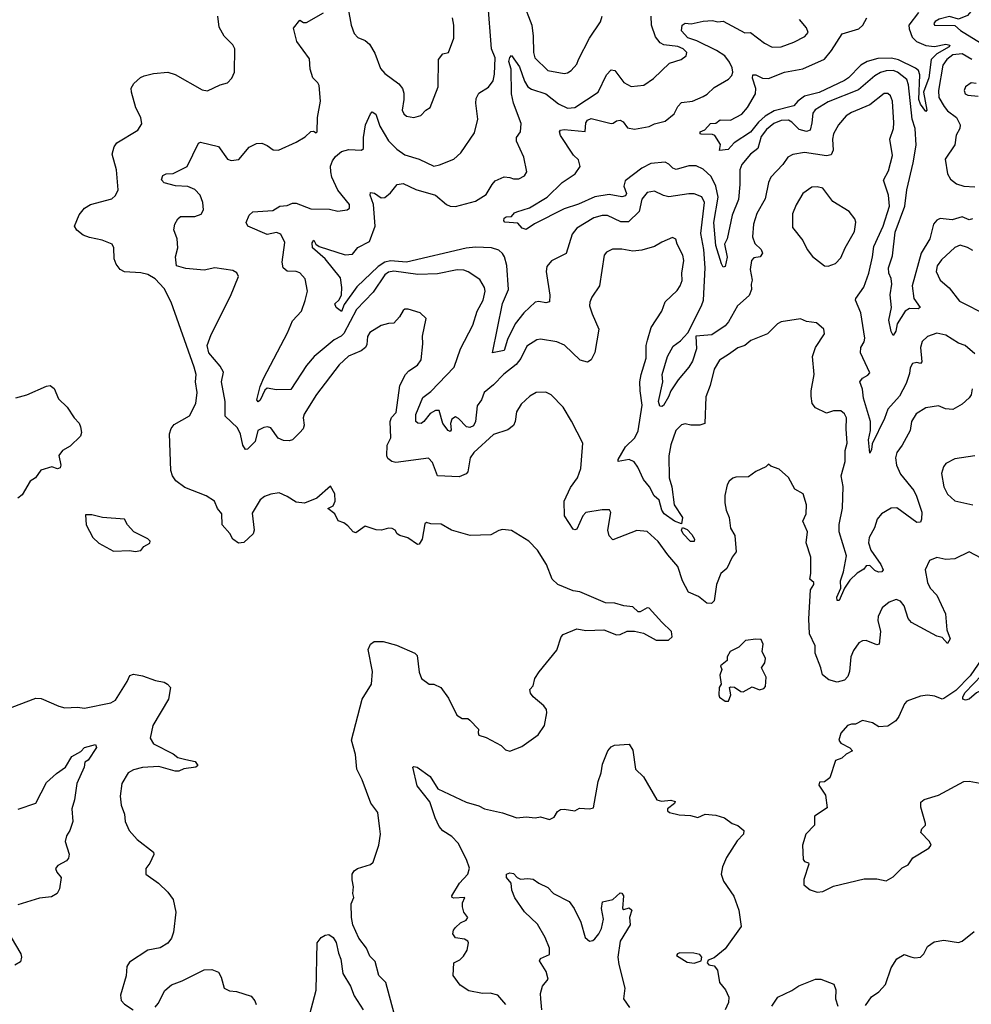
# Model space of a CAD drawing. Extents: x 1552033 to 1694788, y 811965 to 917215.
# Tile 499 of 632: x 1659666 to 1664926, y 879775 to 885215. Entities that reach past the tile are written whole.
import ezdxf

# ---------------------------------------------------------------- set-up
doc = ezdxf.new("R2010")
doc.units = 0

msp = doc.modelspace()

# ---------------------------------------------------------------- linework, layer by layer
at = {"layer": '0CON20XD'}
for points in [[(1661385.2, 884375.2), (1661384.3, 884405.7), (1661395, 884435.6), (1661411.1, 884458.9), (1661445, 884486.4), (1661485, 884497.9), (1661555, 884494.4), (1661566.6, 884503.4), (1661567.1, 884565), (1661577.5, 884635), (1661604.4, 884695.6), (1661615, 884706.2), (1661635, 884694), (1661656.9, 884626.9), (1661705.5, 884545.5), (1661750.1, 884500.1), (1661795, 884469.6), (1661875, 884445.6), (1661955, 884406.7), (1661987.2, 884412.8), (1662065, 884444), (1662105, 884480), (1662180.2, 884589.8), (1662198.5, 884665), (1662187.5, 884755), (1662189.8, 884780.2), (1662205, 884809.2), (1662257.4, 884842.6), (1662282.6, 884877.4), (1662291.1, 884915), (1662293.5, 885005), (1662273.5, 885055), (1662254.6, 885315.4)], [(1662446.8, 885315), (1662497.2, 885185), (1662504.8, 885125), (1662505.4, 885035), (1662514.1, 885004.1), (1662585.4, 884935.4), (1662675, 884917.8), (1662695, 884921.9), (1662714.2, 884935), (1662745, 884969.2), (1662755.3, 884994.7), (1662815, 885112.5), (1662876.1, 885203.9), (1662885.6, 885235)], [(1664960.4, 885305), (1664905, 885239.2), (1664855, 885217.8), (1664805, 885233.3), (1664748.3, 885218.3), (1664726.7, 885205), (1664720, 885195), (1664722.5, 885185), (1664835, 885184.2), (1664865.8, 885155), (1664977.7, 885087.7)], [(1661736.2, 879725), (1661690, 879895), (1661650.9, 879935), (1661631.3, 880011.3), (1661601.5, 880041.5), (1661584, 880085), (1661540.9, 880140.9), (1661507.5, 880215), (1661500, 880255), (1661498.8, 880331.2), (1661513.8, 880365), (1661507.3, 880387.3), (1661511.9, 880425), (1661503.4, 880463.4), (1661504, 880495), (1661515, 880512.7), (1661533.3, 880525), (1661605, 880548.6), (1661619.7, 880560.3), (1661652, 880655), (1661660, 880715), (1661656.7, 880745), (1661646.7, 880835), (1661607.3, 880887.3), (1661560, 881015), (1661529.2, 881075), (1661522.5, 881155), (1661500, 881235), (1661558.3, 881461.7), (1661610, 881545), (1661616.4, 881613.6), (1661592, 881735), (1661606.2, 881765), (1661625, 881780), (1661675, 881780), (1661748.7, 881758.7), (1661851.2, 881715), (1661862.5, 881702.5), (1661875, 881610), (1661886.7, 881575), (1661930, 881545), (1661955, 881543.3), (1661993.3, 881525), (1662036.6, 881466.6), (1662083.4, 881373.4), (1662112.5, 881355), (1662144.2, 881354.2), (1662155, 881346), (1662202.5, 881295), (1662200, 881275), (1662205, 881262.5), (1662245, 881250), (1662327.5, 881205), (1662351.7, 881181.7), (1662375, 881173.3), (1662441.2, 881198.8), (1662531.2, 881265), (1662566.4, 881315), (1662579.4, 881385), (1662577.5, 881405), (1662563.8, 881425), (1662504, 881475), (1662488.8, 881495), (1662486.7, 881515), (1662503.8, 881535), (1662514, 881575), (1662537, 881613), (1662635, 881732.5), (1662660, 881805), (1662670.7, 881819.3), (1662745, 881850), (1662795, 881841.2), (1662895, 881844), (1662965, 881816.2), (1662985, 881818.8), (1663023.9, 881836.1), (1663065, 881837.5), (1663115, 881826.7), (1663185, 881787.5), (1663253, 881787), (1663273.3, 881805), (1663270, 881835), (1663215, 881886.2), (1663145, 881963.8), (1663135, 881966.2), (1663096.6, 881943.4), (1663085, 881944.3), (1663055, 881971.4), (1663005, 881976), (1662955, 881991.2), (1662905, 881993.3), (1662762.5, 882055), (1662725, 882060), (1662640, 882095), (1662610, 882125), (1662578, 882205), (1662528, 882285), (1662480, 882335), (1662385, 882392.5), (1662335, 882398), (1662315, 882393.3), (1662271.2, 882368.8), (1662155.6, 882365.6), (1662053.8, 882395), (1661995, 882427.5), (1661939.3, 882429.3), (1661915, 882436.7), (1661905, 882430), (1661890, 882345), (1661875, 882317.5), (1661865, 882316.7), (1661811.7, 882351.7), (1661767.5, 882365), (1661753.3, 882375), (1661742.5, 882395), (1661725, 882403.8), (1661705, 882406), (1661665.8, 882395.8), (1661637.5, 882397.5), (1661576.4, 882416.4), (1661525, 882380), (1661510, 882385), (1661479.5, 882419.5), (1661457.5, 882435), (1661425.8, 882445.8), (1661407.5, 882485), (1661370, 882515), (1661399.7, 882530.3), (1661410, 882555), (1661408.8, 882595), (1661385, 882637.5), (1661308.3, 882571.7), (1661240, 882545), (1661195, 882549.2), (1661145, 882581.2), (1661100.7, 882600.7), (1661055, 882593.8), (1661019.3, 882580.7), (1660995, 882562.5), (1660951.1, 882488.9), (1660961.4, 882395), (1660957.5, 882375), (1660905, 882327.1), (1660875, 882322.9), (1660844.6, 882344.6), (1660827.1, 882377.1), (1660785.5, 882425), (1660783.1, 882485), (1660759.1, 882515), (1660743.5, 882555), (1660696.2, 882585), (1660579.9, 882629.9), (1660528.4, 882668.4), (1660510.4, 882695), (1660502.2, 882725), (1660493.4, 882926.6), (1660503, 882957), (1660520.7, 882979.3), (1660605, 883026.4), (1660640.3, 883095), (1660647.4, 883155), (1660638.8, 883215), (1660640.8, 883255), (1660631.3, 883295), (1660504, 883655), (1660465, 883731.1), (1660415, 883783.2), (1660375, 883806.8), (1660335, 883816.2), (1660245, 883822.9), (1660221.4, 883835), (1660199.2, 883865), (1660187.5, 883895), (1660185.7, 883955), (1660178, 883975), (1660122, 883998), (1660051.7, 884011.7), (1660017.5, 884025), (1659982.3, 884052.3), (1659970, 884075), (1659995, 884137.5), (1660025, 884173.3), (1660057.5, 884195), (1660175, 884226), (1660195, 884243.8), (1660210, 884275), (1660200.6, 884385), (1660177.7, 884472.3), (1660187.7, 884512.3), (1660203.3, 884535), (1660320, 884605), (1660340.7, 884639.3), (1660335.8, 884675), (1660307.9, 884727.9), (1660283.3, 884815), (1660282.5, 884837.5), (1660297.8, 884862.2), (1660334.6, 884895.4), (1660354.5, 884905.5), (1660405, 884917.5), (1660485, 884925.7), (1660525, 884911.9), (1660675, 884827.5), (1660705, 884822.9), (1660775, 884856.2), (1660815, 884866.7), (1660838, 884892), (1660853.3, 884925), (1660856, 885055), (1660845, 885076.7), (1660796.2, 885125), (1660768, 885175), (1660762, 885235)], [(1665015, 882221.8), (1664915, 882274.5), (1664835, 882237.5), (1664785, 882233.5), (1664735, 882243.1), (1664695, 882227.5), (1664671.5, 882175), (1664683.5, 882105), (1664698.1, 882075), (1664735.5, 882035), (1664782.9, 881932.9), (1664790.5, 881845), (1664809.5, 881795), (1664795, 881768), (1664765, 881801.1), (1664735, 881808.6), (1664595.6, 881885), (1664577.3, 881907.3), (1664555, 881976.2), (1664535, 882002.5), (1664511.2, 882011.2), (1664472.2, 881997.8), (1664434.3, 881965), (1664411.3, 881918.7), (1664410, 881895), (1664424.4, 881835), (1664417.5, 881765), (1664405, 881761.5), (1664345, 881785.6), (1664325, 881784.3), (1664305, 881772.5), (1664275, 881730.8), (1664260.7, 881695), (1664252.8, 881615), (1664243.4, 881586.6), (1664225, 881565.5), (1664185, 881554.5), (1664138.6, 881568.6), (1664104.5, 881595), (1664095.4, 881635), (1664062.7, 881715), (1664063.6, 881755), (1664032.6, 881822.6), (1664027.9, 881905), (1664036.7, 882065), (1664056.7, 882095), (1664056.7, 882105), (1664034.2, 882125), (1664040, 882155), (1664040, 882245), (1664014.4, 882325), (1664020, 882385), (1663995.8, 882445), (1664014.2, 882485), (1664015.6, 882535.6), (1663996.2, 882595), (1663951.7, 882621.7), (1663916.6, 882686.6), (1663865, 882731.4), (1663818.3, 882748.3), (1663805, 882760), (1663790, 882745), (1663735, 882720), (1663695, 882690), (1663625, 882687.8), (1663608.5, 882681.5), (1663588.6, 882665), (1663576.9, 882645), (1663563.2, 882586.8), (1663564.4, 882545.6), (1663570.9, 882505), (1663588.1, 882465), (1663595.5, 882405.5), (1663619.2, 882365), (1663626.2, 882275), (1663604.5, 882245.5), (1663575, 882183.8), (1663541.4, 882155), (1663517.3, 882095), (1663505.5, 882004.5), (1663489.4, 881990.6), (1663465, 881992.5), (1663418.8, 882028.8), (1663363.1, 882053.1), (1663330.8, 882115), (1663305, 882194.4), (1663248.6, 882258.6), (1663195, 882332.5), (1663135, 882386.9), (1663077, 882393), (1662945, 882342), (1662925, 882363.8), (1662917.8, 882395), (1662933.3, 882493.3), (1662927, 882507), (1662885, 882507.1), (1662795, 882492.9), (1662778.1, 882475), (1662745, 882400), (1662735, 882396.2), (1662725, 882401.2), (1662677.3, 882475), (1662675.4, 882554.6), (1662710.2, 882629.8), (1662749.4, 882685), (1662767.1, 882735), (1662772.5, 882782.5), (1662778.8, 882875), (1662716.9, 882996.9), (1662670, 883075), (1662603.4, 883143.4), (1662575, 883157.8), (1662521.2, 883155), (1662485.4, 883134.6), (1662438.9, 883091.1), (1662411.5, 883048.5), (1662405.7, 882995), (1662396.2, 882973.8), (1662365, 882950), (1662285, 882924.4), (1662176.9, 882825), (1662156.1, 882793.9), (1662142.7, 882717.3), (1662133.3, 882706.7), (1662095, 882689.2), (1661975.7, 882695.7), (1661948, 882768), (1661925, 882791.9), (1661745, 882769.2), (1661723.9, 882773.9), (1661700.7, 882790.7), (1661696.4, 882806.4), (1661697.1, 882865), (1661718.1, 882905), (1661713.3, 882995), (1661721.9, 883018.1), (1661747.2, 883045), (1661767.8, 883195), (1661799.4, 883255), (1661817.5, 883275), (1661865, 883306), (1661884.5, 883335.5), (1661894.5, 883425), (1661893.2, 883466.8), (1661913.8, 883565), (1661880, 883595), (1661814.2, 883615.8), (1661795, 883615.8), (1661785, 883608.8), (1661765.5, 883574.5), (1661735, 883538.8), (1661705, 883537.5), (1661665, 883526.2), (1661602.2, 883487.8), (1661588.1, 883465), (1661585, 883420), (1661578, 883405), (1661554, 883385), (1661484.2, 883355.7), (1661432.1, 883307.9), (1661306.7, 883145), (1661237.8, 883035), (1661232.5, 883015), (1661238.1, 882975), (1661232.2, 882955), (1661215.3, 882934.7), (1661175, 882893.4), (1661155, 882887.9), (1661125, 882890), (1661095, 882903.1), (1661055, 882961.2), (1661036.8, 882966.8), (1661015, 882962.2), (1660982.9, 882945), (1660967.4, 882885), (1660925, 882841.9), (1660915, 882841.1), (1660898.9, 882865), (1660886.7, 882925), (1660869.7, 882959.7), (1660802, 883025), (1660801.9, 883105), (1660781.3, 883215), (1660792.2, 883267.8), (1660775, 883301.5), (1660711.9, 883375), (1660702.9, 883415), (1660724.6, 883475.4), (1660831.8, 883688.2), (1660876.3, 883796.4), (1660867.3, 883817.3), (1660845, 883828.9), (1660745, 883844.6), (1660685, 883832), (1660585, 883840.8), (1660532, 883855), (1660526.7, 883905), (1660541.2, 883955), (1660535.8, 884005), (1660518, 884055), (1660524.2, 884085), (1660540.8, 884115), (1660555, 884127.5), (1660635, 884128.2), (1660669.5, 884140.5), (1660682.3, 884165), (1660678.4, 884205), (1660663.5, 884245), (1660635, 884277.5), (1660595, 884294), (1660527.4, 884297.4), (1660465, 884313.3), (1660450.7, 884330.7), (1660456.7, 884355), (1660475.6, 884364.4), (1660515, 884365.5), (1660592, 884405), (1660655, 884532.5), (1660665, 884538.8), (1660765, 884514), (1660814.6, 884444.6), (1660835, 884437.5), (1660876.6, 884443.4), (1660935, 884511.2), (1660975, 884531.2), (1661005, 884533.3), (1661035, 884521.2), (1661066.4, 884496.4), (1661096.1, 884493.9), (1661195, 884538.8), (1661245, 884568.8), (1661275, 884597.5), (1661289.3, 884599.3), (1661305, 884590), (1661310, 884595), (1661312.9, 884675), (1661328.2, 884765), (1661322.2, 884852.2), (1661315, 884867.1), (1661285.7, 884895), (1661272.7, 884942.7), (1661268.8, 884998.8), (1661198, 885095), (1661180.5, 885169.5), (1661215, 885213.3), (1661235, 885200), (1661250.7, 885199.3), (1661345, 885254.2)], [(1661482, 885275), (1661497.9, 885185), (1661515, 885139.2), (1661535, 885116.9), (1661575, 885101.1), (1661599.9, 885079.9), (1661630.1, 885030.1), (1661660, 884945), (1661685, 884918.6), (1661761.8, 884861.8), (1661781.4, 884835), (1661788.9, 884808.9), (1661790, 884775), (1661780, 884715), (1661788.8, 884695), (1661805, 884682), (1661845, 884675.8), (1661884.3, 884685.7), (1661911.2, 884715), (1661935, 884730), (1661980, 884845), (1661981.4, 884995), (1662005, 885026.2), (1662036.7, 885035), (1662066.8, 885113.2), (1662065.6, 885185), (1662058.1, 885225)], [(1662375.9, 884344.1), (1662395.6, 884335.6), (1662425, 884335.6), (1662457.4, 884352.6), (1662469.2, 884375), (1662452.3, 884455), (1662411.5, 884545), (1662412.5, 884565), (1662434.3, 884595.7), (1662437.8, 884642.2), (1662396.1, 884755), (1662384.8, 884805), (1662382.8, 884942.8), (1662370, 884985), (1662375, 885006.7), (1662385, 885017.5), (1662428, 884955), (1662456.9, 884875), (1662475.2, 884845.2), (1662495, 884832.1), (1662575, 884805.9), (1662645, 884751.1), (1662695, 884726.9), (1662735, 884731.2), (1662863.6, 884815), (1662909.9, 884910.1), (1662935, 884937.5), (1662955, 884934.3), (1663005, 884868.1), (1663046.4, 884846.4), (1663117, 884853), (1663170.2, 884889.8), (1663258, 884975), (1663323.3, 884995), (1663350.8, 885015), (1663354, 885035), (1663332.9, 885055), (1663305, 885066.8), (1663225.9, 885075.9), (1663207.1, 885087.1), (1663181, 885121), (1663157.8, 885185), (1663157.2, 885235)], [(1664634.2, 885255), (1664580.9, 885185), (1664582, 885165), (1664598.7, 885118.7), (1664623.2, 885095), (1664675, 885072.2), (1664722.7, 885067.3), (1664785, 885079.8), (1664807.8, 885075), (1664803.8, 885065), (1664735, 885026.6), (1664705.1, 884994.9), (1664691.4, 884895), (1664661.3, 884815), (1664680, 884715), (1664675, 884708), (1664645, 884748.7), (1664636.6, 884775), (1664641, 884911), (1664634.2, 884934.2), (1664617.7, 884947.7), (1664523.4, 884993.4), (1664485, 885002.9), (1664409.4, 885000.6), (1664351.1, 884985), (1664315.5, 884964.5), (1664247.6, 884895), (1664225, 884880), (1664085, 884813.2), (1664005, 884792.3), (1663968, 884765), (1663945, 884739.3), (1663837.4, 884712.6), (1663787.3, 884682.7), (1663750, 884650), (1663705, 884593.1), (1663616, 884535), (1663581.7, 884498.3), (1663535, 884492.5), (1663540, 884525), (1663508.8, 884575), (1663495, 884580.8), (1663433.4, 884583.4), (1663427.5, 884585), (1663427.5, 884595), (1663453.1, 884606.9), (1663485, 884642), (1663515, 884644.3), (1663538.6, 884661.4), (1663595, 884659.4), (1663657.2, 884692.8), (1663688.9, 884731.1), (1663733.3, 884805), (1663734.7, 884835), (1663716.9, 884893.1), (1663718.3, 884911.7), (1663735, 884911.1), (1663772.7, 884892.7), (1663805, 884890), (1663893.8, 884926.2), (1663995, 884944.7), (1664115, 884997.8), (1664153.9, 885045), (1664213.3, 885136.8), (1664305.4, 885165), (1664326.1, 885185), (1664349.2, 885225)], [(1664932.2, 884115), (1664915, 884108.8), (1664875, 884126.9), (1664821.2, 884108.8), (1664755, 884117.5), (1664735, 884108), (1664716.7, 884085), (1664697.1, 884005), (1664650, 883925), (1664599.1, 883745), (1664608, 883675), (1664643.8, 883625), (1664632.7, 883617.3), (1664585, 883620.4), (1664560, 883605), (1664515.6, 883535), (1664509.6, 883495), (1664495, 883471.2), (1664482.8, 883492.8), (1664470.3, 883555), (1664485.9, 883625.9), (1664478.2, 883695), (1664487.7, 883755), (1664483.9, 883785), (1664471.1, 883815), (1664469.2, 883845), (1664490.6, 883910.6), (1664505, 884041.2), (1664559.6, 884185), (1664569.6, 884275), (1664605.6, 884425), (1664622.2, 884522.2), (1664615.3, 884615), (1664599, 884665), (1664578.9, 884855), (1664569.6, 884885), (1664518.2, 884925), (1664495, 884935.2), (1664455, 884933.8), (1664425, 884924.2), (1664393.1, 884905), (1664302, 884828), (1664135, 884760.7), (1664062.6, 884717.4), (1664050.2, 884699.8), (1664044.7, 884645.3), (1664035, 884605.8), (1664015, 884597.5), (1663975, 884609.3), (1663935, 884649.6), (1663915, 884659.7), (1663875, 884658.2), (1663835, 884642.6), (1663795, 884608.1), (1663765, 884570.4), (1663746, 884504), (1663705, 884472.9), (1663657, 884415), (1663647.2, 884385), (1663647.1, 884305), (1663638.6, 884221.4), (1663603.9, 884135), (1663576.6, 884005), (1663561.5, 883975), (1663576.4, 883903.6), (1663565, 883852.5), (1663555, 883848.8), (1663545, 883866.2), (1663515, 883968), (1663503.8, 884095), (1663526.2, 884235), (1663514.4, 884295), (1663489.1, 884349.1), (1663445, 884390.3), (1663405, 884407.9), (1663365, 884408.2), (1663295, 884387.5), (1663275.8, 884395), (1663255, 884417.8), (1663235, 884427.5), (1663155, 884420), (1663105, 884394.3), (1663012.2, 884325), (1663005.3, 884295), (1663019.5, 884255), (1663015, 884241.8), (1662995, 884235.9), (1662925, 884249.3), (1662845, 884237.4), (1662755, 884196), (1662675, 884170.9), (1662511.6, 884088.4), (1662465, 884056), (1662444.3, 884064.3), (1662420.5, 884090.5), (1662347, 884097), (1662341.4, 884105), (1662345, 884118), (1662355, 884125.6), (1662385, 884128.6), (1662401.6, 884148.4), (1662415, 884154.6), (1662485, 884175.4), (1662581.5, 884235), (1662664.5, 884315), (1662736.1, 884363.9), (1662764.5, 884405), (1662755, 884441.9), (1662727.3, 884467.3), (1662655.6, 884575), (1662650, 884595), (1662655.7, 884604.3), (1662675, 884608.6), (1662792.5, 884597.5), (1662796.2, 884645), (1662805, 884660.5), (1662825, 884670.4), (1662935, 884641.9), (1662946.8, 884643.2), (1662965, 884657.3), (1662985, 884660.4), (1663001.2, 884651.2), (1663025, 884618.8), (1663065, 884611.4), (1663145, 884624.7), (1663175, 884639.7), (1663233.8, 884655), (1663284.3, 884695), (1663305, 884736), (1663325, 884757.1), (1663385, 884765.6), (1663445, 884791.5), (1663466.6, 884803.4), (1663505, 884840), (1663583.7, 884886.3), (1663602.8, 884907.2), (1663608.2, 884925), (1663605, 884950), (1663590.2, 884980.2), (1663564.7, 885015), (1663517.4, 885045), (1663408.5, 885098.5), (1663359.8, 885115), (1663324.5, 885154.5), (1663327.5, 885185), (1663345, 885195.5), (1663377.9, 885192.1), (1663445, 885206.4), (1663495, 885210.6), (1663525, 885202.9), (1663555, 885206.9), (1663675, 885142.2), (1663705, 885144.3), (1663783.8, 885085), (1663825, 885063.3), (1663875, 885065.6), (1663945, 885092), (1664006.6, 885123.4), (1664023.8, 885145), (1664015, 885170), (1663975.8, 885215.8)], [(1664929.5, 884995), (1664875, 885026.8), (1664825, 885020.5), (1664790.5, 884995), (1664769.8, 884965), (1664744.4, 884825), (1664747.5, 884785), (1664775.5, 884735.5), (1664795, 884711.2), (1664844, 884675), (1664864, 884635), (1664862.3, 884615), (1664842.4, 884577.6), (1664835.3, 884524.7), (1664781.2, 884445), (1664795, 884364), (1664811.5, 884335), (1664845, 884308.9), (1664885, 884296.2), (1664945, 884291.2)], [(1664953.7, 884863.7), (1664925, 884866.5), (1664894.4, 884845), (1664887.1, 884825), (1664892, 884805), (1664907.9, 884797.9), (1664963.6, 884793.6)], [(1664945, 883368.7), (1664891.5, 883415), (1664855, 883427.6), (1664785, 883471.9), (1664735, 883483.7), (1664685, 883464.6), (1664655, 883436.9), (1664646, 883404), (1664652.9, 883325), (1664645, 883315.8), (1664625, 883321.1), (1664602, 883315), (1664587.6, 883292.4), (1664585, 883260), (1664567.1, 883205), (1664529.1, 883135), (1664465, 883063.6), (1664447.2, 883012.8), (1664378.9, 882871.1), (1664375, 882840), (1664365, 882820), (1664358.7, 882895), (1664369.3, 882945), (1664368.5, 882995), (1664330.8, 883125), (1664325, 883173.8), (1664309.4, 883215), (1664324.2, 883235), (1664355, 883251.4), (1664365.6, 883265), (1664313.1, 883375), (1664316.4, 883403.6), (1664334.4, 883435), (1664337.8, 883455), (1664315.3, 883595.3), (1664287.1, 883665), (1664288.6, 883675), (1664332.6, 883737.4), (1664359.5, 883815), (1664379.7, 883905), (1664387.3, 883962.7), (1664438.7, 884075), (1664473.9, 884185), (1664468.4, 884245), (1664441.2, 884328.8), (1664469.1, 884380.9), (1664490.9, 884465), (1664476, 884555), (1664496.6, 884615), (1664497.6, 884645), (1664491.3, 884765), (1664479.1, 884795), (1664465, 884807.3), (1664445, 884807.1), (1664364.8, 884745.2), (1664265, 884703.3), (1664235, 884684.5), (1664192.1, 884635), (1664163.8, 884585), (1664158.7, 884555), (1664162.5, 884495), (1664151.3, 884468.7), (1664125, 884463.5), (1664005, 884481.1), (1663939.2, 884470.8), (1663911.4, 884455), (1663884, 884416), (1663818.5, 884345), (1663804.5, 884315.5), (1663787.5, 884225), (1663740, 884145), (1663722.9, 884085), (1663716.1, 884015), (1663728.9, 883978.9), (1663764.4, 883945), (1663772.5, 883925), (1663760, 883905), (1663725, 883900), (1663710.9, 883885), (1663703.6, 883835), (1663714.3, 883775.7), (1663708.6, 883755), (1663711.4, 883725), (1663698.3, 883691.7), (1663634.8, 883635.2), (1663585, 883545.6), (1663565, 883524.6), (1663491.2, 883475), (1663402.9, 883467.1), (1663407.1, 883397.1), (1663385, 883328.6), (1663365, 883295.6), (1663305.7, 883225), (1663265.5, 883164.5), (1663252, 883132), (1663225.4, 883084.6), (1663215, 883077.5), (1663205, 883080), (1663196.4, 883105), (1663221.8, 883215), (1663218.1, 883255), (1663246.1, 883355), (1663279.1, 883410.9), (1663319.6, 883440.4), (1663358.5, 883485), (1663435.2, 883634.8), (1663445.2, 883665), (1663455.3, 883845.3), (1663448.1, 883945), (1663430.7, 884035), (1663450.8, 884205), (1663436, 884236), (1663395, 884252.7), (1663365, 884254), (1663255, 884236.8), (1663225, 884243.8), (1663175, 884268.5), (1663135, 884260.6), (1663106, 884224), (1663090.9, 884155), (1663032.3, 884097.7), (1662988.3, 884098.2), (1662915, 884133.1), (1662886.1, 884133.9), (1662840.1, 884119.9), (1662745, 884064.4), (1662720.2, 884029.8), (1662686.5, 883923.5), (1662606.4, 883883.6), (1662579.1, 883850.9), (1662575.7, 883824.3), (1662596.3, 883693.7), (1662594.2, 883655.8), (1662575, 883651.1), (1662535, 883658.5), (1662515.3, 883654.7), (1662453.4, 883596.6), (1662404.8, 883535.2), (1662361.8, 883448.2), (1662345, 883387.5), (1662280, 883375), (1662335, 883647.5), (1662367.9, 883725), (1662358.2, 883858.2), (1662346.1, 883905), (1662334.4, 883924.4), (1662315, 883941.5), (1662275, 883954.7), (1662185, 883958.7), (1662133.4, 883953.4), (1661805, 883876.3), (1661715, 883883.3), (1661685, 883876), (1661648.1, 883851.9), (1661529.9, 883740.1), (1661458.9, 883641.1), (1661445, 883604), (1661415, 883625.7), (1661408.9, 883645), (1661431.5, 883668.5), (1661444.6, 883695), (1661447.5, 883735), (1661439.1, 883789.1), (1661353.8, 883893.8), (1661285.5, 883955), (1661283.1, 883983.1), (1661292.7, 883997.3), (1661303.8, 883975), (1661321.6, 883961.6), (1661465, 883915.4), (1661505, 883920), (1661535, 883956), (1661599.5, 883990.5), (1661631.2, 884075), (1661621.2, 884195), (1661604.2, 884245), (1661605, 884260), (1661627.4, 884257.4), (1661665, 884230.8), (1661685, 884232.5), (1661715, 884258), (1661752, 884305), (1661785, 884310.9), (1661856.5, 884276.5), (1661965, 884245.4), (1662025, 884194.4), (1662045, 884184.5), (1662075, 884182.5), (1662185, 884212.1), (1662245, 884250), (1662276.9, 884305), (1662295.3, 884324.7), (1662345, 884346.5), (1662375.9, 884344.1)], [(1664931.4, 883175), (1664925, 883143.3), (1664914.2, 883125.8), (1664875, 883091.2), (1664825, 883062.5), (1664784.5, 883064.5), (1664745, 883081.1), (1664675, 883071.1), (1664622.1, 883037.9), (1664595.8, 882995), (1664588, 882945), (1664545, 882863.8), (1664514.5, 882825), (1664507.7, 882795), (1664512.3, 882755), (1664534.6, 882705), (1664608.5, 882615), (1664622.8, 882582.8), (1664652.5, 882495), (1664651.4, 882455), (1664645, 882438.8), (1664625, 882436.9), (1664515, 882517.9), (1664484.1, 882515.9), (1664430, 882485), (1664406.5, 882455), (1664391.7, 882408.3), (1664361.4, 882355), (1664358.5, 882325), (1664371.2, 882285), (1664426.5, 882205), (1664439.4, 882175), (1664431.2, 882165), (1664413.8, 882163.8), (1664392.2, 882172.2), (1664365, 882200), (1664345, 882197.5), (1664331.4, 882178.6), (1664295, 882158), (1664255, 882119.2), (1664226, 882075), (1664195, 882006), (1664185, 882006.7), (1664183.8, 882025), (1664204.4, 882075), (1664203.2, 882115), (1664220, 882165), (1664236, 882254), (1664196.5, 882386.5), (1664196.5, 882426.5), (1664214.3, 882515.7), (1664217.1, 882637.1), (1664207.3, 882695), (1664228.8, 882775), (1664228.2, 882835), (1664240, 882875), (1664233.8, 882955), (1664236.7, 883015), (1664225, 883038.5), (1664205, 883053.9), (1664165.4, 883054.6), (1664125, 883042.2), (1664065, 883070), (1664047.5, 883095), (1664041.2, 883135), (1664040.8, 883165), (1664058.1, 883255), (1664048.6, 883355), (1664065.7, 883405), (1664115, 883480), (1664112, 883505), (1664069.8, 883539.8), (1664015, 883548.2), (1663982.1, 883562.1), (1663875, 883546.5), (1663854.3, 883535), (1663799.7, 883480.3), (1663707.6, 883442.4), (1663675, 883415.7), (1663635, 883401.9), (1663584.7, 883365.3), (1663535.3, 883334.7), (1663505.5, 883285), (1663483.1, 883195), (1663458.5, 883131.5), (1663453.8, 882985), (1663425.5, 882974.5), (1663375.4, 882975.4), (1663345, 882982.5), (1663325, 882977.3), (1663293.8, 882945), (1663265, 882866.2), (1663254.8, 882804.8), (1663256.3, 882685), (1663271.1, 882635), (1663284.1, 882534.1), (1663330, 882465), (1663325, 882430), (1663285, 882443.9), (1663228.7, 882485), (1663216.1, 882506.1), (1663201.1, 882561.1), (1663173.1, 882585), (1663148.2, 882635), (1663113.9, 882675), (1663082.8, 882742.7), (1663062.1, 882772.1), (1663035, 882785.4), (1662975, 882774.2), (1662974.4, 882785), (1663015.3, 882855), (1663067.1, 882905), (1663085, 882944.2), (1663107.8, 883085), (1663095.3, 883165), (1663094.6, 883215), (1663100.8, 883255), (1663129.2, 883345), (1663129.6, 883415), (1663136, 883444), (1663156.9, 883515), (1663215.8, 883605), (1663235, 883656.2), (1663300.2, 883719.8), (1663316.7, 883745), (1663327.5, 883775), (1663326.2, 883815), (1663336.6, 883885), (1663332.1, 883915), (1663300.6, 883975), (1663292.7, 884002.7), (1663275, 884012), (1663215, 883986.9), (1663175, 883961.4), (1663105, 883942.5), (1663055, 883936.9), (1662995, 883947.9), (1662943, 883947), (1662909.3, 883930.7), (1662897.5, 883915), (1662870.8, 883745), (1662827.9, 883682.1), (1662817.1, 883655), (1662815.6, 883635), (1662829.7, 883589.7), (1662867.5, 883505), (1662845, 883377.5), (1662825, 883336.7), (1662805, 883323.8), (1662765, 883334.2), (1662676.8, 883416.8), (1662635, 883436), (1662545, 883450.5), (1662525, 883446.7), (1662469.1, 883410.9), (1662436.6, 883343.4), (1662410.3, 883309.7), (1662342.8, 883257.2), (1662285, 883197.8), (1662233.8, 883156.2), (1662219.5, 883115), (1662195, 883082), (1662185.2, 882995), (1662175, 882972), (1662155, 882962.4), (1662136.2, 882966.2), (1662092.2, 883012.2), (1662075, 883022), (1662055, 883008.8), (1662047.1, 882985), (1662050.8, 882949.2), (1662045, 882940.8), (1662034.4, 882945), (1662004.3, 882984.3), (1661985, 883056.9), (1661965, 883055.4), (1661935, 883038.8), (1661900.8, 882995), (1661885, 882984.7), (1661866.1, 882986.1), (1661856.7, 882995), (1661855, 883033.3), (1661895, 883127.5), (1661938.8, 883161.2), (1662066.9, 883295), (1662103, 883397), (1662171.5, 883528.5), (1662194.3, 883605.7), (1662227.3, 883665), (1662238.9, 883715), (1662235.6, 883735.6), (1662209.3, 883779.3), (1662145, 883821.5), (1662120.9, 883830.9), (1662085, 883832.9), (1661975, 883812), (1661867.6, 883807.6), (1661735, 883826.2), (1661705, 883819.6), (1661685, 883805.3), (1661620.2, 883709.8), (1661528.3, 883615), (1661458.7, 883481.3), (1661443.5, 883466.5), (1661405, 883447.3), (1661293.8, 883355), (1661251.6, 883305), (1661165, 883172.5), (1661085, 883170), (1661035, 883178.8), (1661021.9, 883168.1), (1660995, 883113.2), (1660984.6, 883104.6), (1660976.5, 883115), (1660995, 883188.1), (1661015, 883237.3), (1661146.9, 883485), (1661175, 883551.9), (1661223.2, 883605), (1661245, 883664), (1661257.2, 883715), (1661244.1, 883784.1), (1661215, 883817.5), (1661195, 883824.5), (1661145, 883825.8), (1661122.9, 883845), (1661116.5, 883876.5), (1661132, 883985), (1661109.7, 884029.7), (1661085, 884038.9), (1661035, 884028.7), (1660927.1, 884075), (1660918.2, 884095), (1660934.7, 884135.3), (1660955, 884153.8), (1661065, 884161.2), (1661104.5, 884185.5), (1661145, 884189.4), (1661175, 884201.9), (1661195, 884201.4), (1661275, 884170.6), (1661378.3, 884168.3), (1661425, 884157.5), (1661476.7, 884165), (1661489.2, 884175), (1661490, 884195), (1661424.4, 884274.4), (1661391.4, 884345), (1661385.2, 884375.2)], [(1664135, 883854.2), (1664175, 883868.6), (1664205, 883900), (1664228.2, 883955), (1664280.4, 884045), (1664287.3, 884097.3), (1664282.9, 884115), (1664252, 884155), (1664161.7, 884211.7), (1664105, 884284), (1664075, 884292.5), (1664045, 884289.2), (1663994.6, 884255.4), (1663957.8, 884192.2), (1663937.4, 884142.6), (1663937.9, 884067.9), (1663994.3, 883995), (1664018.1, 883945), (1664047.6, 883907.6), (1664115, 883855.8), (1664135, 883854.2)], [(1664935, 883939.4), (1664905, 883957.3), (1664865, 883968.9), (1664835, 883957.1), (1664762, 883888), (1664736.8, 883855), (1664731.9, 883825), (1664755, 883776.9), (1664804, 883734), (1664861.1, 883661.1), (1665013.1, 883583.1)], [(1659645, 883126.2), (1659705, 883142.5), (1659815, 883191.5), (1659835, 883194.4), (1659856.9, 883176.9), (1659881.1, 883121.1), (1659928.8, 883075), (1659966.7, 883015), (1659995, 882986.2), (1660002.9, 882965), (1660007.5, 882935), (1660002.5, 882915), (1659945, 882858.8), (1659903.3, 882835), (1659882.3, 882807.7), (1659894.4, 882755), (1659889.8, 882740.2), (1659875, 882734.4), (1659844.3, 882745.7), (1659783.4, 882726.6), (1659754, 882685), (1659724.4, 882665), (1659679.6, 882590.4), (1659655, 882571.1)], [(1664945, 882805.6), (1664835, 882789.4), (1664785, 882763.8), (1664772, 882745), (1664761.2, 882708.8), (1664773.8, 882633.8), (1664795, 882594), (1664835, 882557.5), (1664935.3, 882535.3)], [(1660305, 882277.5), (1660335, 882283.3), (1660352.5, 882305), (1660385, 882322.5), (1660387.5, 882335), (1660375, 882348), (1660296.4, 882386.4), (1660261.9, 882425), (1660245, 882456.2), (1660124.1, 882464.1), (1660065, 882478.8), (1660030, 882480), (1660033.3, 882425), (1660070, 882355), (1660104, 882324), (1660185, 882279.2), (1660275, 882283.1), (1660305, 882277.5)], [(1663395, 882332.5), (1663375, 882332.5), (1663333.9, 882375), (1663324, 882395), (1663330.6, 882409.4), (1663355, 882399.4), (1663381.1, 882371.1), (1663395.8, 882345), (1663395, 882332.5)], [(1663585, 881450), (1663597.5, 881485), (1663590, 881525), (1663595, 881530), (1663617, 881527), (1663653, 881503), (1663665, 881502.5), (1663715, 881530), (1663755, 881513.3), (1663779.7, 881520.3), (1663789.4, 881530.6), (1663793, 881583), (1663766.7, 881635), (1663785, 881662.5), (1663788.6, 881685), (1663770.6, 881725), (1663776, 881765), (1663765, 881790), (1663735, 881793.3), (1663677.5, 881785), (1663641.7, 881748.3), (1663594, 881725), (1663576.7, 881695), (1663577.5, 881675), (1663540, 881645), (1663547.5, 881625), (1663537, 881593), (1663543.3, 881545), (1663533.3, 881525), (1663530, 881485), (1663535, 881472.5), (1663565, 881450), (1663585, 881450)], [(1664985, 881684), (1664920.1, 881589.9), (1664841, 881509), (1664775, 881464.2), (1664765, 881460.8), (1664725, 881478), (1664685, 881482.5), (1664645, 881478), (1664570.5, 881449.5), (1664556.2, 881435), (1664526.2, 881365), (1664508.8, 881341.2), (1664465, 881312), (1664415, 881308.8), (1664380.9, 881330.9), (1664325, 881342.5), (1664286, 881324), (1664265, 881323.8), (1664242.5, 881315), (1664205, 881272.5), (1664193.9, 881233.9), (1664205, 881217.5), (1664255, 881192.5), (1664270, 881175), (1664235, 881157.5), (1664210, 881135), (1664175, 881122.5), (1664143.6, 881026.4), (1664115, 881003.8), (1664087.5, 881002.5), (1664083.3, 880986.7), (1664120, 880930), (1664130, 880860), (1664060, 880815), (1664058.8, 880765), (1664010.8, 880715), (1663994.1, 880654.1), (1663996.7, 880575), (1664003.6, 880563.6), (1664026.2, 880556.2), (1664028.8, 880548.8), (1664000.5, 880465), (1664000, 880435), (1664035, 880408), (1664075, 880394), (1664105, 880398.6), (1664165, 880427.5), (1664335, 880469.2), (1664405, 880469.2), (1664455, 880456.7), (1664495, 880480), (1664545, 880528.8), (1664576.7, 880545), (1664603.8, 880585), (1664691.2, 880638.8), (1664703.8, 880655), (1664696, 880675), (1664646.7, 880725), (1664652.5, 880745), (1664672.5, 880765), (1664673.3, 880775), (1664646.7, 880865), (1664647.5, 880892.5), (1664665, 880907.5), (1664745, 880931.2), (1664885, 881006.2), (1664915, 881008.8), (1664975, 880996.7)], [(1659625, 881416.2), (1659755, 881466.2), (1659785, 881465.8), (1659882.7, 881422.7), (1659916.1, 881413.9), (1659985, 881417.1), (1660025, 881411.9), (1660169.8, 881440.2), (1660195, 881456), (1660260.7, 881559.3), (1660275, 881592.5), (1660295, 881599.2), (1660345, 881590.4), (1660416.2, 881565), (1660465, 881555.3), (1660483.5, 881545), (1660500.6, 881525), (1660488, 881462), (1660401.4, 881315), (1660388, 881245), (1660405, 881214.3), (1660515, 881159.4), (1660539.7, 881139.7), (1660585, 881127.5), (1660636.1, 881116.1), (1660650, 881095), (1660640, 881085), (1660573.6, 881076.4), (1660545, 881063.8), (1660525, 881063.8), (1660435, 881089.5), (1660345, 881084.4), (1660295, 881070.6), (1660266, 881055), (1660230.6, 880995), (1660221.9, 880925), (1660227.1, 880875), (1660245.6, 880825), (1660249.4, 880785), (1660270.6, 880735), (1660315, 880685.8), (1660406, 880615), (1660407.3, 880602.7), (1660386.2, 880555), (1660363.8, 880525), (1660363.8, 880495), (1660433.3, 880445), (1660485.6, 880395.6), (1660514, 880354), (1660530, 880285), (1660516.6, 880173.4), (1660505, 880140), (1660485, 880113.3), (1660442.3, 880087.7), (1660375, 880074.2), (1660272.6, 880007.4), (1660258.8, 879985), (1660255, 879932.5), (1660223.3, 879825), (1660226.4, 879796.4), (1660245, 879776.7), (1660292.5, 879745)], [(1664895, 881455.6), (1664880.3, 881460.3), (1664880, 881475), (1664892.6, 881497.4), (1664985, 881593.8), (1665015, 881607.5), (1665021.2, 881575), (1665002, 881525), (1664994, 881515), (1664955, 881496.7), (1664915, 881462.1), (1664895, 881455.6)], [(1659656.8, 880853.2), (1659755, 880887.1), (1659815, 881000), (1659868.7, 881051.3), (1659919.2, 881085), (1659954.8, 881145.2), (1660005, 881172), (1660025, 881193.9), (1660085, 881211.2), (1660090.8, 881195), (1660043.8, 881125), (1660027, 881113), (1660022.9, 881085), (1659981.2, 880995), (1659968.2, 880905), (1659953.5, 880855), (1659960, 880785), (1659944, 880735), (1659925, 880706.7), (1659918.1, 880675), (1659940, 880605), (1659936.6, 880583.4), (1659925, 880568.6), (1659877, 880543), (1659863.8, 880525), (1659871.2, 880505), (1659895.4, 880475), (1659887, 880413), (1659873.2, 880386.8), (1659841.1, 880368.9), (1659775, 880361.2), (1659655, 880325.6)], [(1662354.1, 879774.1), (1662310, 879825), (1662266.9, 879836.9), (1662225, 879835.7), (1662149.7, 879849.7), (1662100.3, 879880.3), (1662062.5, 879935), (1662066.4, 880003.6), (1662098.8, 880021.2), (1662119.4, 880040.6), (1662140, 880075), (1662146.7, 880115), (1662142.5, 880125), (1662125.8, 880135.8), (1662075, 880143.3), (1662060, 880165), (1662063.3, 880185), (1662075, 880200), (1662102.5, 880225), (1662135, 880240), (1662143.3, 880255), (1662121.2, 880285), (1662113.9, 880313.9), (1662114, 880335), (1662126.2, 880365), (1662065, 880361.1), (1662056.2, 880365), (1662054.3, 880375), (1662097.5, 880445), (1662143.6, 880495), (1662151.7, 880528.3), (1662135.5, 880575), (1662089.5, 880665), (1662055, 880703.1), (1662005, 880732.9), (1661985, 880758.5), (1661962.9, 880805), (1661933.8, 880893.8), (1661862.9, 880982.9), (1661840, 881085), (1661845, 881090), (1661864, 881086), (1661935, 881034), (1661977.5, 880965), (1662135, 880891.9), (1662205, 880871.4), (1662235, 880856.2), (1662335, 880833.8), (1662415, 880805.8), (1662465, 880810.8), (1662515, 880805.8), (1662545, 880811.1), (1662595, 880796), (1662621.2, 880808.8), (1662638.8, 880841.2), (1662655, 880851.2), (1662675, 880853.8), (1662735, 880843.8), (1662760.7, 880859.3), (1662815, 880856.2), (1662838.3, 880861.7), (1662863.2, 881006.8), (1662881.2, 881055), (1662887.7, 881102.3), (1662917.5, 881175), (1662935, 881197.5), (1662953.6, 881206.4), (1663035, 881212.5), (1663055, 881180), (1663070, 881075), (1663115, 881032.5), (1663188.8, 880905), (1663213, 880897), (1663265, 880903.3), (1663288.8, 880895), (1663285, 880884.2), (1663247.5, 880855), (1663246.2, 880845), (1663257.5, 880835), (1663312.3, 880822.3), (1663375, 880818.9), (1663415, 880807.5), (1663455, 880825.6), (1663515, 880820), (1663562.5, 880805), (1663605, 880773.8), (1663635, 880763.3), (1663668.8, 880735), (1663666.2, 880715), (1663631.2, 880678.8), (1663573.2, 880586.8), (1663550.8, 880535), (1663544, 880495), (1663556, 880455), (1663613, 880373), (1663641.5, 880295), (1663653.6, 880205), (1663565, 880082.5), (1663505, 880032.5), (1663471.4, 880018.6), (1663466.2, 880005), (1663475, 879994), (1663505, 879987.5), (1663523.6, 879963.6), (1663534.2, 879895), (1663568, 879855), (1663586.2, 879815), (1663583.8, 879785), (1663566.2, 879745)], [(1662553.1, 879745), (1662546.2, 879806.2), (1662544.4, 879835), (1662555.4, 879874.6), (1662588, 879915), (1662576.3, 879956.3), (1662538.8, 880015), (1662545, 880028), (1662595, 880051.2), (1662594.5, 880085), (1662571.2, 880145), (1662528.7, 880218.7), (1662457, 880287), (1662403.1, 880363.1), (1662387.1, 880405), (1662382.9, 880445), (1662357.1, 880475), (1662356.9, 880495), (1662375, 880501.3), (1662395, 880498.3), (1662415.4, 880475.4), (1662435, 880465.8), (1662475, 880471.1), (1662505, 880466.9), (1662535, 880443.8), (1662585, 880420), (1662617.3, 880387.3), (1662703.4, 880343.4), (1662732, 880305), (1662768.6, 880228.6), (1662791.4, 880145), (1662815, 880124.2), (1662835, 880127.5), (1662845, 880137.5), (1662868.2, 880165), (1662882.7, 880195), (1662892.5, 880245), (1662882.9, 880305), (1662888.3, 880341.7), (1662945, 880353.8), (1662985, 880390.8), (1662995, 880390), (1663002.9, 880375), (1662997.5, 880305), (1663005, 880300), (1663035, 880308.8), (1663050, 880295), (1663036.2, 880255), (1663040, 880215), (1662985.6, 880125), (1662972.7, 880035), (1662977.5, 879995), (1663011.4, 879865), (1663004.3, 879805), (1663037, 879757)], [(1664340.9, 879769.1), (1664375, 879816.7), (1664415, 879843.3), (1664451.2, 879885), (1664483.2, 879976.8), (1664515, 880026.2), (1664555, 880051.2), (1664591.7, 880038.3), (1664615, 880032.9), (1664645, 880036), (1664664, 880055), (1664683.8, 880095), (1664720.3, 880119.7), (1664775, 880129.5), (1664855, 880117.1), (1664875, 880124.4), (1664942, 880178)], [(1659618.9, 880145), (1659672.9, 880055), (1659676.9, 880035), (1659670, 880010), (1659639.3, 879990.7)], [(1661260.8, 879685), (1661304.2, 879854.2), (1661310, 880115), (1661333.3, 880145), (1661355, 880158), (1661375, 880161.2), (1661398.8, 880145), (1661415, 880117.5), (1661427.7, 880057.7), (1661441.2, 880025), (1661452.9, 879945), (1661495.4, 879875.4), (1661515, 879821.2), (1661565.6, 879745.6)], [(1663395, 880003.3), (1663432.5, 880015), (1663436.7, 880035), (1663425, 880050), (1663391.7, 880058.3), (1663315, 880060), (1663302.5, 880055), (1663297.5, 880045), (1663355, 880007.5), (1663395, 880003.3)], [(1660415, 879760), (1660430.9, 879779.1), (1660467.7, 879852.3), (1660505, 879883.3), (1660565, 879904.2), (1660685, 879965.8), (1660727.7, 879967.7), (1660765, 879953.3), (1660780, 879925), (1660796.2, 879865), (1660825, 879850), (1660865, 879846), (1660945, 879820), (1660966.7, 879795), (1660973.8, 879775)], [(1663824.2, 879765), (1663856.7, 879815), (1663935, 879851.2), (1663972.7, 879877.3), (1664065.9, 879914.1), (1664095, 879914), (1664165.7, 879885.7), (1664177.1, 879855), (1664176, 879805), (1664189.2, 879765)]]:
    msp.add_lwpolyline(points, dxfattribs=at)

doc.saveas('drawing.dxf')
